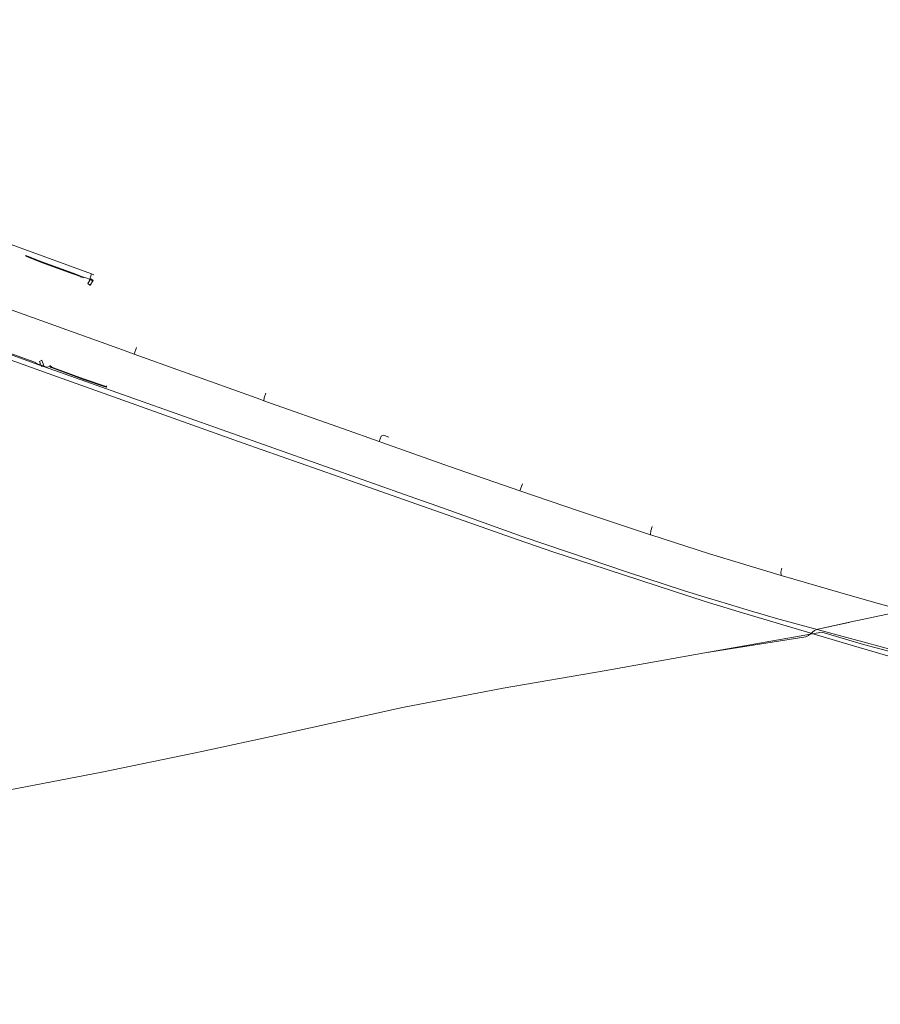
# Model space of a CAD drawing. Header units: metres. Extents: x 124576 to 133557, y 395865 to 402386.
# Tile 379 of 447: x 131376 to 131628, y 400551 to 400839. Entities that reach past the tile are written whole.
import ezdxf

# ---------------------------------------------------------------- set-up
doc = ezdxf.new("R2010")
doc.units = ezdxf.units.M
doc.header["$MEASUREMENT"] = 0
for name, color, linetype, lineweight, true_color in [('LG_Datatransport_Dienstverleningsorganisatie_Openbaar', 3, 'Continuous', 13, 0x00ff00), ('LG_Datatransport_Ziggo_BV', 3, 'Continuous', 13, 0x00ff00), ('LG_Laag_Spanning', 7, 'Continuous', 13, 0x960000), ('LG_Laag_Spanning_Dienstverleningsorganisatie_Openbaar', 7, 'Continuous', 13, 0x960000), ('LG_Laag_Spanning_Enexis_Netbeheer_BV', 7, 'Continuous', 13, 0x960000), ('LG_Midden_Spanning_Enexis_Netbeheer_BV', 7, 'Continuous', 13, 0xd20000), ('LG_Riool_Onder_Druk_Gemeente_Tilburg_Ruimtelijke_Uitvoering', 7, 'Continuous', 13, 0x800080)]:
    doc.layers.add(name, color=color, linetype=linetype, lineweight=lineweight, true_color=true_color)

msp = doc.modelspace()

# ---------------------------------------------------------------- linework, layer by layer
at = {"layer": 'LG_Datatransport_Dienstverleningsorganisatie_Openbaar', "flags": 128}
for points in [[(131378.18, 400769.86), (131378.2, 400769.87), (131382.78, 400768.04), (131391.94, 400764.75), (131394.14, 400763.93), (131394.32, 400763.7), (131394.71, 400763.95)], [(131401.77, 400731.96), (131401.65, 400731.79), (131395.1, 400734.02), (131386.25, 400737.26), (131385.68, 400737.48), (131385.24, 400737.87)]]:
    msp.add_lwpolyline(points, dxfattribs=at)
at = {"layer": 'LG_Datatransport_Ziggo_BV', "flags": 128}
for points in [[(131069.54, 400550.95), (131075.96, 400552.3), (131105.36, 400558.28), (131134.68, 400564.65), (131223.89, 400583.56), (131253.27, 400589.58), (131282.71, 400595.34), (131312.11, 400601.4), (131341.52, 400607.28), (131370.92, 400613.26), (131400.4, 400618.84), (131429.74, 400624.97), (131452.22, 400629.82), (131488.43, 400637.77), (131517.86, 400643.44), (131547.44, 400648.52), (131576.96, 400653.84), (131611.15, 400659.83), (131623.41, 400656.29), (131645.53, 400650.35)], [(131896.93, 400607.41), (131868.81, 400610.03), (131843.86, 400612.62), (131819.25, 400615.9), (131806.17, 400617.81), (131779.45, 400622.04), (131730.92, 400630.75), (131704.87, 400636.03), (131669.53, 400644.3), (131645.53, 400650.35), (131623.41, 400656.29), (131611.15, 400659.83), (131576.96, 400653.84), (131547.44, 400648.52), (131517.86, 400643.44), (131488.43, 400637.77), (131452.22, 400629.82)], [(131452.22, 400629.82), (131429.74, 400624.97), (131400.4, 400618.84), (131370.92, 400613.26), (131341.52, 400607.28), (131312.11, 400601.4), (131282.71, 400595.34), (131253.27, 400589.58), (131223.89, 400583.56), (131134.68, 400564.65), (131105.36, 400558.28), (131075.96, 400552.3), (131069.54, 400550.95)]]:
    msp.add_lwpolyline(points, dxfattribs=at)
at = {"layer": 'LG_Laag_Spanning', "flags": 128}
for points in [[(131396.96, 400761.43), (131396.96, 400761.43), (131396.96, 400761.43), (131396.96, 400761.43), (131396.96, 400761.43), (131396.96, 400761.43), (131396.96, 400761.43), (131397.86, 400762.76), (131397.86, 400762.76), (131397.86, 400762.76), (131397.86, 400762.76), (131397.86, 400762.76), (131397.86, 400762.77), (131397.86, 400762.77), (131397.86, 400762.77), (131397.86, 400762.77), (131397.86, 400762.77), (131397.86, 400762.77), (131397.86, 400762.77), (131397.86, 400762.77), (131397.19, 400763.22), (131397.19, 400763.22), (131397.19, 400763.22), (131397.19, 400763.22), (131397.19, 400763.22), (131397.19, 400763.22), (131397.19, 400763.22), (131397.18, 400763.22), (131397.18, 400763.22), (131397.18, 400763.22), (131397.18, 400763.22), (131397.18, 400763.22), (131397.18, 400763.22), (131396.28, 400761.89), (131396.28, 400761.89), (131396.28, 400761.89), (131396.28, 400761.89), (131396.28, 400761.89), (131396.28, 400761.89), (131396.28, 400761.89), (131396.28, 400761.88), (131396.28, 400761.88), (131396.28, 400761.88), (131396.28, 400761.88), (131396.28, 400761.88), (131396.29, 400761.88), (131396.95, 400761.43), (131396.95, 400761.43), (131396.95, 400761.43), (131396.95, 400761.43), (131396.95, 400761.43), (131396.95, 400761.43), (131396.96, 400761.43)], [(131382.73, 400737.61), (131382.73, 400737.61), (131382.73, 400737.61), (131383.48, 400737.9), (131383.48, 400737.9), (131383.48, 400737.9), (131383.48, 400737.9), (131383.48, 400737.91), (131383.48, 400737.91), (131383.48, 400737.91), (131383.48, 400737.91), (131383.48, 400737.91), (131383.48, 400737.91), (131383.48, 400737.91), (131383.48, 400737.91), (131383.48, 400737.92), (131382.89, 400739.4), (131382.89, 400739.4), (131382.89, 400739.4), (131382.89, 400739.4), (131382.89, 400739.41), (131382.89, 400739.41), (131382.88, 400739.41), (131382.88, 400739.41), (131382.88, 400739.41), (131382.88, 400739.41), (131382.88, 400739.41), (131382.88, 400739.41), (131382.88, 400739.41), (131382.13, 400739.11), (131382.13, 400739.11), (131382.13, 400739.11), (131382.13, 400739.11), (131382.13, 400739.11), (131382.13, 400739.11), (131382.13, 400739.11), (131382.13, 400739.1), (131382.13, 400739.1), (131382.13, 400739.1), (131382.13, 400739.1), (131382.13, 400739.1), (131382.13, 400739.1), (131382.72, 400737.61), (131382.72, 400737.61), (131382.72, 400737.61), (131382.72, 400737.61), (131382.72, 400737.61), (131382.73, 400737.61), (131382.73, 400737.61), (131382.73, 400737.61), (131382.73, 400737.61), (131382.73, 400737.61), (131382.73, 400737.61)]]:
    msp.add_lwpolyline(points, dxfattribs=at)
at = {"layer": 'LG_Laag_Spanning_Dienstverleningsorganisatie_Openbaar', "flags": 128}
for points in [[(131378.08, 400770.04), (131378.19, 400770.09), (131382.85, 400768.23), (131392.01, 400764.94), (131394.3, 400764.08), (131394.41, 400763.76), (131394.71, 400763.95), (131394.87, 400763.56), (131395.18, 400763.75), (131397.37, 400762.93), (131397.75, 400762.39)], [(131401.93, 400731.85), (131401.73, 400731.55), (131395.03, 400733.83), (131386.18, 400737.07), (131385.58, 400737.31), (131385.19, 400737.65), (131384.35, 400737.42), (131382.68, 400738.01), (131382.43, 400738.4)]]:
    msp.add_lwpolyline(points, dxfattribs=at)
at = {"layer": 'LG_Laag_Spanning_Enexis_Netbeheer_BV'}
for p, q in [((131397.39, 400764.73), (131396.74, 400762.55)), ((131397.39, 400764.73), (131398.12, 400764.47)), ((131409.87, 400741.24), (131410.61, 400743.2)), ((131380.5, 400738.96), (131380.99, 400738.78)), ((131522.79, 400701.17), (131523.57, 400703.23))]:
    msp.add_line(p, q, dxfattribs=at)
at = {"layer": 'LG_Laag_Spanning_Enexis_Netbeheer_BV', "flags": 128}
for points in [[(131299.45, 400800.28), (131299.58, 400799.72), (131298.84, 400797.98), (131289.8, 400773.41), (131289.8, 400771.76), (131380.5, 400738.96)], [(131301.16, 400799.62), (131302.09, 400798.65), (131335.53, 400787.24), (131397.39, 400764.73)], [(131297.45, 400781.83), (131331.36, 400769.58), (131334.61, 400768.4), (131372.66, 400754.65), (131372.9, 400754.56), (131373.86, 400754.22), (131406.49, 400742.46), (131409.87, 400741.24), (131424.06, 400736.12), (131446.98, 400727.9), (131447.85, 400727.59), (131471.16, 400719.32), (131481.61, 400715.62), (131482.63, 400715.27)], [(131297.45, 400781.83), (131331.36, 400769.58), (131334.61, 400768.4), (131372.66, 400754.65), (131372.9, 400754.56), (131373.86, 400754.22), (131406.49, 400742.46), (131409.87, 400741.24), (131424.06, 400736.12), (131446.98, 400727.9), (131447.85, 400727.59), (131471.16, 400719.32), (131481.61, 400715.62), (131482.63, 400715.27)], [(131380.5, 400738.96), (131381.93, 400738.17), (131382.43, 400738.36)], [(131447.85, 400727.59), (131447.92, 400728.39), (131448.42, 400729.8)], [(131481.61, 400715.62), (131482.2, 400717.22), (131482.84, 400717.52), (131484.41, 400716.95)], [(131482.63, 400715.27), (131502.21, 400708.35), (131522.79, 400701.17), (131540.29, 400695.22), (131540.54, 400695.13), (131561.05, 400688.35), (131561.12, 400688.32), (131578.33, 400682.82), (131599.27, 400676.41), (131616.41, 400671.44), (131626.28, 400668.65), (131636.51, 400665.78), (131637.52, 400665.5), (131645.62, 400663.27), (131665.04, 400658.22), (131670.18, 400656.96), (131676.42, 400655.43), (131701.08, 400649.67), (131714.39, 400646.78), (131715.41, 400646.56), (131721.39, 400645.34)], [(131482.63, 400715.27), (131502.21, 400708.35), (131522.79, 400701.17), (131540.29, 400695.22), (131540.54, 400695.13), (131561.05, 400688.35), (131561.12, 400688.32), (131578.33, 400682.82), (131599.27, 400676.41), (131616.41, 400671.44), (131626.28, 400668.65), (131636.51, 400665.78), (131637.52, 400665.5), (131645.62, 400663.27), (131665.04, 400658.22), (131670.18, 400656.96), (131676.42, 400655.43), (131701.08, 400649.67), (131714.39, 400646.78), (131715.41, 400646.56), (131721.39, 400645.34)], [(131561.05, 400688.35), (131561.02, 400688.54), (131561.12, 400689.51), (131561.54, 400690.75)], [(131599.27, 400676.41), (131599.23, 400676.5), (131599.14, 400677.43), (131599.48, 400678.59)]]:
    msp.add_lwpolyline(points, dxfattribs=at)
at = {"layer": 'LG_Midden_Spanning_Enexis_Netbeheer_BV'}
for p, q in [((131492.02, 400699.09), (131498.52, 400696.79)), ((131498.52, 400696.79), (131506.42, 400693.97)), ((131506.42, 400693.97), (131512.33, 400691.86)), ((131619.81, 400662.84), (131610.03, 400660.75)), ((131619.81, 400662.84), (131610.03, 400660.75))]:
    msp.add_line(p, q, dxfattribs=at)
at = {"layer": 'LG_Midden_Spanning_Enexis_Netbeheer_BV', "flags": 128}
for points in [[(131107.58, 400839.1), (131123.9, 400833.06), (131140.05, 400827.1), (131177.79, 400813.16), (131277.42, 400776.28), (131286.05, 400773.09), (131295.43, 400769.62), (131306.87, 400765.39), (131314.62, 400762.52), (131334.51, 400755.23), (131381.97, 400738.13), (131492.02, 400699.09), (131498.52, 400696.79), (131506.42, 400693.97), (131512.33, 400691.86), (131523.5, 400687.88), (131536.73, 400683.4)], [(131107.58, 400839.1), (131123.9, 400833.06), (131140.05, 400827.1), (131177.79, 400813.16), (131277.42, 400776.28), (131286.05, 400773.09), (131295.43, 400769.62), (131306.87, 400765.39), (131314.62, 400762.52), (131334.51, 400755.23), (131381.97, 400738.13), (131492.02, 400699.09), (131498.52, 400696.79), (131506.42, 400693.97), (131512.33, 400691.86), (131523.5, 400687.88), (131536.73, 400683.4)], [(131107.58, 400839.1), (131123.9, 400833.06), (131140.05, 400827.1), (131177.79, 400813.16), (131277.42, 400776.28), (131286.05, 400773.09), (131295.43, 400769.62), (131306.87, 400765.39), (131314.62, 400762.52), (131334.51, 400755.23), (131381.97, 400738.13), (131492.02, 400699.09), (131498.52, 400696.79), (131506.42, 400693.97), (131512.33, 400691.86), (131523.5, 400687.88), (131536.73, 400683.4)], [(131107.58, 400839.1), (131123.9, 400833.06), (131140.05, 400827.1), (131177.79, 400813.16), (131277.42, 400776.28), (131286.05, 400773.09), (131295.43, 400769.62), (131306.87, 400765.39), (131314.62, 400762.52), (131334.51, 400755.23), (131381.97, 400738.13), (131492.02, 400699.09), (131498.52, 400696.79), (131506.42, 400693.97), (131512.33, 400691.86)], [(131107.58, 400839.1), (131123.9, 400833.06), (131140.05, 400827.1), (131177.79, 400813.16), (131277.42, 400776.28), (131286.05, 400773.09), (131295.43, 400769.62), (131306.87, 400765.39), (131314.62, 400762.52), (131334.51, 400755.23), (131381.97, 400738.13), (131492.02, 400699.09), (131498.52, 400696.79), (131506.42, 400693.97), (131512.33, 400691.86)], [(131107.58, 400839.1), (131123.9, 400833.06), (131140.05, 400827.1), (131177.79, 400813.16), (131277.42, 400776.28), (131286.05, 400773.09), (131295.43, 400769.62), (131306.87, 400765.39), (131314.62, 400762.52), (131334.51, 400755.23), (131381.97, 400738.13), (131492.02, 400699.09), (131498.52, 400696.79), (131506.42, 400693.97), (131512.33, 400691.86)], [(131107.58, 400839.1), (131123.9, 400833.06), (131140.05, 400827.1), (131177.79, 400813.16), (131277.42, 400776.28), (131286.05, 400773.09), (131295.43, 400769.62), (131306.87, 400765.39), (131314.62, 400762.52), (131334.51, 400755.23), (131381.97, 400738.13), (131492.02, 400699.09), (131498.52, 400696.79), (131506.42, 400693.97)], [(131107.58, 400839.1), (131123.9, 400833.06), (131140.05, 400827.1), (131177.79, 400813.16), (131277.42, 400776.28), (131286.05, 400773.09), (131295.43, 400769.62), (131306.87, 400765.39), (131314.62, 400762.52), (131334.51, 400755.23), (131381.97, 400738.13), (131492.02, 400699.09), (131498.52, 400696.79), (131506.42, 400693.97)], [(131107.58, 400839.1), (131123.9, 400833.06), (131140.05, 400827.1), (131177.79, 400813.16), (131277.42, 400776.28), (131286.05, 400773.09), (131295.43, 400769.62), (131306.87, 400765.39), (131314.62, 400762.52), (131334.51, 400755.23), (131381.97, 400738.13), (131492.02, 400699.09), (131498.52, 400696.79), (131506.42, 400693.97)], [(131277.42, 400776.28), (131286.05, 400773.09), (131295.43, 400769.62), (131306.87, 400765.39), (131314.62, 400762.52), (131334.51, 400755.23), (131381.97, 400738.13), (131492.02, 400699.09), (131498.52, 400696.79), (131506.42, 400693.97), (131512.33, 400691.86), (131523.5, 400687.88), (131536.73, 400683.4), (131554.27, 400677.45), (131570.72, 400672.08), (131577.35, 400669.99), (131580.61, 400669), (131583.87, 400668.03), (131591.57, 400665.74), (131592.33, 400665.51), (131594.34, 400664.91), (131597.95, 400663.88), (131654.2, 400648.68)], [(131306.87, 400765.39), (131314.62, 400762.52), (131334.51, 400755.23), (131381.97, 400738.13), (131492.02, 400699.09)], [(131334.51, 400755.23), (131381.97, 400738.13), (131492.02, 400699.09), (131498.52, 400696.79)], [(131334.51, 400755.23), (131381.97, 400738.13), (131492.02, 400699.09)], [(131334.51, 400755.23), (131381.97, 400738.13), (131492.02, 400699.09), (131498.52, 400696.79), (131506.42, 400693.97), (131512.33, 400691.86), (131523.5, 400687.88), (131536.73, 400683.4), (131554.27, 400677.45), (131570.72, 400672.08), (131577.35, 400669.99), (131580.61, 400669), (131583.87, 400668.03), (131591.57, 400665.74), (131592.33, 400665.51), (131594.34, 400664.91), (131597.95, 400663.88), (131654.2, 400648.68)], [(131492.02, 400699.09), (131498.52, 400696.79), (131506.42, 400693.97), (131512.33, 400691.86), (131523.5, 400687.88), (131536.73, 400683.4), (131554.27, 400677.45), (131570.72, 400672.08), (131577.35, 400669.99), (131580.61, 400669), (131583.87, 400668.03), (131591.57, 400665.74), (131592.33, 400665.51), (131594.34, 400664.91), (131597.95, 400663.88), (131654.2, 400648.68)], [(131498.52, 400696.79), (131506.42, 400693.97), (131512.33, 400691.86), (131523.5, 400687.88), (131536.73, 400683.4), (131554.27, 400677.45), (131570.72, 400672.08), (131577.35, 400669.99), (131580.61, 400669), (131583.87, 400668.03), (131591.57, 400665.74), (131592.33, 400665.51)], [(131506.42, 400693.97), (131512.33, 400691.86), (131523.5, 400687.88), (131536.73, 400683.4), (131554.27, 400677.45), (131570.72, 400672.08), (131577.35, 400669.99), (131580.61, 400669), (131583.87, 400668.03), (131591.57, 400665.74), (131592.33, 400665.51), (131594.34, 400664.91), (131597.95, 400663.88), (131654.2, 400648.68)], [(131506.42, 400693.97), (131512.33, 400691.86), (131523.5, 400687.88), (131536.73, 400683.4), (131554.27, 400677.45), (131570.72, 400672.08), (131577.35, 400669.99), (131580.61, 400669), (131583.87, 400668.03), (131591.57, 400665.74), (131592.33, 400665.51), (131594.34, 400664.91), (131597.95, 400663.88), (131654.2, 400648.68)], [(131506.42, 400693.97), (131512.33, 400691.86), (131523.5, 400687.88), (131536.73, 400683.4), (131554.27, 400677.45), (131570.72, 400672.08), (131577.35, 400669.99), (131580.61, 400669), (131583.87, 400668.03), (131591.57, 400665.74), (131592.33, 400665.51), (131594.34, 400664.91), (131597.95, 400663.88), (131654.2, 400648.68)], [(131512.33, 400691.86), (131523.5, 400687.88), (131536.73, 400683.4), (131554.27, 400677.45), (131570.72, 400672.08), (131577.35, 400669.99), (131580.61, 400669), (131583.87, 400668.03), (131591.57, 400665.74), (131592.33, 400665.51), (131594.34, 400664.91), (131597.95, 400663.88), (131654.2, 400648.68)], [(131512.33, 400691.86), (131523.5, 400687.88), (131536.73, 400683.4), (131554.27, 400677.45), (131570.72, 400672.08), (131577.35, 400669.99), (131580.61, 400669), (131583.87, 400668.03), (131591.57, 400665.74), (131592.33, 400665.51), (131594.34, 400664.91), (131597.95, 400663.88), (131654.2, 400648.68)], [(131512.33, 400691.86), (131523.5, 400687.88), (131536.73, 400683.4), (131554.27, 400677.45), (131570.72, 400672.08), (131577.35, 400669.99), (131580.61, 400669), (131583.87, 400668.03), (131591.57, 400665.74), (131592.33, 400665.51), (131594.34, 400664.91), (131597.95, 400663.88), (131654.2, 400648.68)], [(131512.33, 400691.86), (131523.5, 400687.88), (131536.73, 400683.4)], [(131536.73, 400683.4), (131554.27, 400677.45), (131570.72, 400672.08), (131577.35, 400669.99), (131580.61, 400669), (131583.87, 400668.03), (131591.57, 400665.74), (131592.33, 400665.51), (131594.34, 400664.91), (131597.95, 400663.88), (131654.2, 400648.68)], [(131536.73, 400683.4), (131554.27, 400677.45), (131570.72, 400672.08), (131577.35, 400669.99), (131580.61, 400669), (131583.87, 400668.03), (131591.57, 400665.74), (131592.33, 400665.51), (131594.34, 400664.91), (131597.95, 400663.88), (131654.2, 400648.68)], [(131536.73, 400683.4), (131554.27, 400677.45), (131570.72, 400672.08), (131577.35, 400669.99), (131580.61, 400669), (131583.87, 400668.03), (131591.57, 400665.74), (131592.33, 400665.51), (131594.34, 400664.91), (131597.95, 400663.88), (131654.2, 400648.68)], [(131536.73, 400683.4), (131554.27, 400677.45), (131570.72, 400672.08), (131577.35, 400669.99), (131580.61, 400669), (131583.87, 400668.03), (131591.57, 400665.74), (131592.33, 400665.51)], [(131592.33, 400665.51), (131594.34, 400664.91), (131597.95, 400663.88), (131654.2, 400648.68)], [(131592.33, 400665.51), (131594.34, 400664.91), (131597.95, 400663.88), (131654.2, 400648.68), (131662.52, 400646.47), (131664.9, 400645.86), (131673.62, 400643.72), (131679.28, 400642.41), (131686.28, 400640.79), (131692.23, 400639.41), (131697.62, 400638.16), (131703.44, 400636.82), (131706.66, 400636.07), (131706.98, 400636), (131708.18, 400635.72), (131708.54, 400635.63), (131709.01, 400635.52), (131709.44, 400635.31), (131710.04, 400634.64)], [(131636.8, 400665.45), (131634.79, 400665.81), (131633.61, 400665.79), (131619.81, 400662.84)], [(131636.8, 400665.45), (131634.79, 400665.81), (131633.61, 400665.79), (131619.81, 400662.84)], [(131610.03, 400660.75), (131619.05, 400662.68), (131619.81, 400662.84)], [(131610.03, 400660.75), (131619.05, 400662.68), (131619.81, 400662.84)], [(131610.03, 400660.75), (131619.05, 400662.68), (131619.81, 400662.84)], [(131610.03, 400660.75), (131609.08, 400660.3), (131607.32, 400658.9), (131606.48, 400658.48), (131576.96, 400653.84), (131547.44, 400648.52), (131517.86, 400643.44), (131488.43, 400637.77), (131452.22, 400629.82)], [(131610.03, 400660.75), (131609.08, 400660.3), (131607.32, 400658.9), (131606.48, 400658.48), (131576.96, 400653.84), (131547.44, 400648.52), (131517.86, 400643.44), (131488.43, 400637.77), (131452.22, 400629.82)], [(131452.22, 400629.82), (131429.74, 400624.97), (131400.4, 400618.84), (131370.92, 400613.26), (131341.52, 400607.28), (131312.11, 400601.4), (131282.71, 400595.34), (131253.27, 400589.58), (131223.89, 400583.56), (131134.68, 400564.65), (131105.36, 400558.28), (131075.96, 400552.3), (131069.54, 400550.95)], [(131452.22, 400629.82), (131429.74, 400624.97), (131400.4, 400618.84), (131370.92, 400613.26), (131341.52, 400607.28), (131312.11, 400601.4), (131282.71, 400595.34), (131253.27, 400589.58), (131223.89, 400583.56), (131134.68, 400564.65), (131105.36, 400558.28), (131075.96, 400552.3), (131069.54, 400550.95)]]:
    msp.add_lwpolyline(points, dxfattribs=at)
at = {"layer": 'LG_Riool_Onder_Druk_Gemeente_Tilburg_Ruimtelijke_Uitvoering', "flags": 128}
msp.add_lwpolyline([(131643.14, 400649.24), (131619.78, 400656.08), (131586.97, 400665.82), (131577.07, 400668.85), (131543.84, 400679.61), (131532.77, 400683.22), (131522.02, 400687), (131475.21, 400703.43), (131441.76, 400715.18), (131384.71, 400735.52), (131333.05, 400754.12)], dxfattribs=at)

doc.saveas('drawing.dxf')
